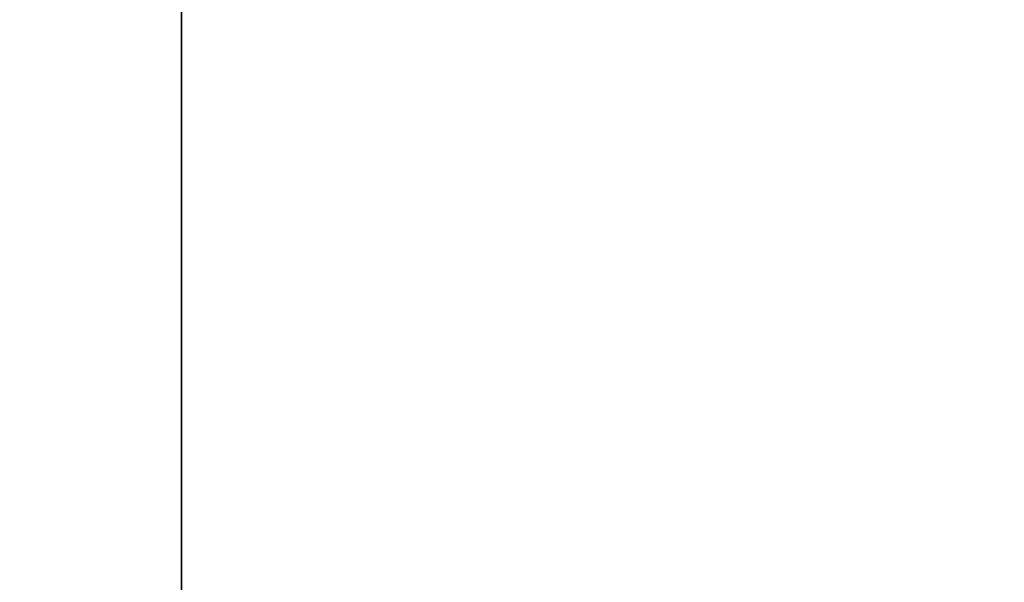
# Model space of a CAD drawing. Extents: x -4.8 to 44.9, y -3 to 21.9.
# Tile 581 of 656: x 18.408 to 18.969, y 2.336 to 2.656. Entities that reach past the tile are written whole.
import ezdxf

# ---------------------------------------------------------------- set-up
doc = ezdxf.new("R2010")
doc.units = 0

# ---------------------------------------------------------------- blocks, each defined once
blk = doc.blocks.new('Box-458420f3-d24c-467f-9784-8934705a0a12')
at = {"color": 253, "linetype": 'Continuous', "true_color": 0xa0a0a0, "transparency": 33554687}
mesh = blk.add_polyface(dxfattribs=at)
corners = [(0, 0), (43, 0), (43, 20), (0, 20), (0, 0, 0.01), (43, 0, 0.01), (43, 20, 0.01), (0, 20, 0.01)]
mesh.append_faces([[corners[k] for k in face] for face in [(0, 1, 2, 3), (4, 5, 6, 7), (0, 1, 5, 4), (1, 2, 6, 5), (2, 3, 7, 6), (3, 0, 4, 7)]], dxfattribs={"color": 253})
blk = doc.blocks.new('Box-ace12fff-17e2-4e2d-8dcb-9c52ceecaf6a')
at = {"color": 253, "linetype": 'Continuous', "true_color": 0xa0a0a0, "transparency": 33554687}
mesh = blk.add_polyface(dxfattribs=at)
corners = [(0, 0), (43, 0), (43, 20), (0, 20), (0, 0, 0.01), (43, 0, 0.01), (43, 20, 0.01), (0, 20, 0.01)]
mesh.append_faces([[corners[k] for k in face] for face in [(0, 1, 2, 3), (4, 5, 6, 7), (0, 1, 5, 4), (1, 2, 6, 5), (2, 3, 7, 6), (3, 0, 4, 7)]], dxfattribs={"color": 253})
blk = doc.blocks.new('a5d0e608-cf1f-4d31-a297-d99c1b6cd2c7')
at = {"linetype": 'Continuous', "transparency": 33554687}
for name, p in [('Box-458420f3-d24c-467f-9784-8934705a0a12', (0, 0)), ('Box-ace12fff-17e2-4e2d-8dcb-9c52ceecaf6a', (0, 0, 17.29))]:
    blk.add_blockref(name, p, dxfattribs=at)
blk = doc.blocks.new('CoilBox-fcc07fc0-1fdf-44bb-b601-5c3680c712be')
at = {"color": 251, "linetype": 'Continuous', "true_color": 0x5b5b5b, "transparency": 33554687}
mesh = blk.add_polyface(dxfattribs=at)
corners = [(0, 0), (22.2, 0), (22.2, 2), (0, 2), (0, 0, 15.96), (22.2, 0, 15.96), (22.2, 2, 15.96), (0, 2, 15.96)]
mesh.append_faces([[corners[k] for k in face] for face in [(0, 1, 2, 3), (4, 5, 6, 7), (0, 1, 5, 4), (1, 2, 6, 5), (2, 3, 7, 6), (3, 0, 4, 7)]], dxfattribs={"color": 251})
blk = doc.blocks.new('8be3a0ef-b542-4393-820c-d30045980d25')
at = {"linetype": 'Continuous', "transparency": 33554687}
blk.add_blockref('CoilBox-fcc07fc0-1fdf-44bb-b601-5c3680c712be', (0, 0), dxfattribs=at)
blk = doc.blocks.new('a2ba277c-a7ce-4954-a814-a3aaea5c52da')
at = {"linetype": 'Continuous', "transparency": 33554687}
for name, p in [('a5d0e608-cf1f-4d31-a297-d99c1b6cd2c7', (0, 0)), ('8be3a0ef-b542-4393-820c-d30045980d25', (18.5, 1, 0.2))]:
    blk.add_blockref(name, p, dxfattribs=at)

msp = doc.modelspace()

# ---------------------------------------------------------------- block references
at = {"transparency": 33554687}
msp.add_blockref('a2ba277c-a7ce-4954-a814-a3aaea5c52da', (0, 0), dxfattribs=at)

doc.saveas('drawing.dxf')
